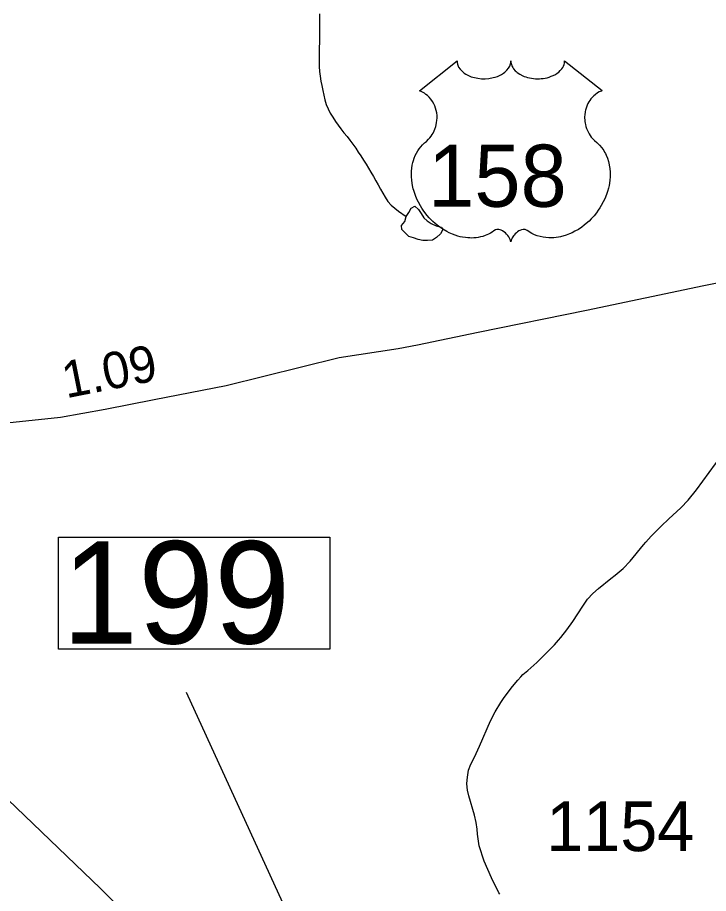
# Model space of a CAD drawing. Extents: x 1950930 to 2061844, y 904556 to 1017002.
# Drawn here: x 1994075 to 1996439, y 958343 to 961340 of the extents above; entities that cross this region are included whole.
import ezdxf

# ---------------------------------------------------------------- set-up
doc = ezdxf.new("R2010")
doc.units = 0
for name, color, linetype in [('Exist Hydrographic Misc Water Feature', 7, 'Continuous'), ('Exist Road Primary Interstate Shield CELL', 7, 'Continuous'), ('Exist Road Primary US Attributed', 7, 'Continuous'), ('Exist Road Primary US Mileage Hundredths English Label', 7, 'Continuous'), ('Exist Road Primary US Shield CELL', 7, 'Continuous'), ('Exist Road Primary US Shield Number Label', 7, 'Continuous'), ('Exist Road Secondary Structure Standard Bridge Number Label', 7, 'Continuous'), ('Exist Road Secondary Type 51 Number Label', 7, 'Continuous'), ('Prop Road Primary NC Projected', 7, 'Continuous')]:
    doc.layers.add(name, color=color, linetype=linetype)

msp = doc.modelspace()

# ---------------------------------------------------------------- linework, layer by layer
at = {"layer": 'Exist Hydrographic Misc Water Feature'}
for p, q in [((1995625.7, 958785.8), (1995632.3, 958798.4)), ((1995724.6, 958340.5), (1995721.9, 958345.8))]:
    msp.add_line(p, q, dxfattribs=at)
for points in [[(1995108.2, 961352.1), (1995108, 961335.7), (1995108.2, 961319.3), (1995108.4, 961302.9), (1995108.2, 961286.5), (1995108.2, 961270.1), (1995107.8, 961253.7), (1995107.4, 961237.3), (1995107.1, 961220.9), (1995107.4, 961204.5), (1995107.4, 961188.1), (1995107.6, 961171.6), (1995108.6, 961155.3), (1995110.6, 961138.8), (1995113.3, 961122.3), (1995116.2, 961106.7), (1995119.5, 961090.2), (1995122.9, 961073.7), (1995126.8, 961058), (1995131.5, 961042.3), (1995137.5, 961027.4), (1995144.7, 961012.6), (1995153.3, 960998.4), (1995162.5, 960984.3), (1995171.9, 960970.9), (1995181.6, 960958.4), (1995192, 960945.1), (1995202.3, 960932.6), (1995212.5, 960920.1), (1995222.4, 960906.8), (1995232, 960893.3), (1995241, 960879.3), (1995250.1, 960866), (1995258.7, 960851.8), (1995267.5, 960837.7), (1995276.1, 960824.3), (1995284.3, 960810.3), (1995292.5, 960795.3), (1995300.7, 960781.3), (1995308.5, 960767.1), (1995316.7, 960753), (1995324.9, 960738.8), (1995333.3, 960724.8), (1995342.3, 960710.6), (1995353, 960698), (1995365.5, 960688), (1995378.6, 960677.8), (1995404.7, 960658.5)], [(1995404.7, 960658.5), (1995413.3, 960673.1), (1995422.1, 960687.7), (1995434.2, 960693.9), (1995447.1, 960683), (1995455.7, 960668.9), (1995465.2, 960654.8), (1995477.1, 960643.8), (1995490.8, 960634.5), (1995506.8, 960627.6), (1995525.5, 960622.4), (1995530.6, 960614), (1995522.2, 960600.2), (1995508.4, 960586.6), (1995494.7, 960577.8), (1995477.7, 960576.5), (1995461.3, 960576.8), (1995445.3, 960580.5), (1995429.7, 960585.8), (1995414.3, 960590.2), (1995402.8, 960601.9), (1995390.3, 960614.5), (1995388.9, 960628.4), (1995400, 960642.1), (1995404.7, 960658.5)], [(1996397.7, 959723.4), (1996462.7, 959812.5), (1996488, 959845.2)], [(1996397.7, 959723.4), (1996462.7, 959812.5), (1996488, 959845.2)], [(1996302.8, 959624.2), (1996344.6, 959662.8), (1996369.7, 959689), (1996397.7, 959723.4)], [(1996302.8, 959624.2), (1996344.6, 959662.8), (1996369.7, 959689), (1996397.7, 959723.4)], [(1996224.3, 959544.6), (1996242.5, 959565.1), (1996276.6, 959599.8), (1996302.8, 959624.2)], [(1996224.3, 959544.6), (1996242.5, 959565.1), (1996276.6, 959599.8), (1996302.8, 959624.2)], [(1996146.6, 959455.2), (1996170.5, 959480.2), (1996216.7, 959536), (1996224.3, 959544.6)], [(1996146.6, 959455.2), (1996170.5, 959480.2), (1996216.7, 959536), (1996224.3, 959544.6)], [(1996105.3, 959420.3), (1996119.7, 959432), (1996146.6, 959455.2)], [(1996105.3, 959420.3), (1996119.7, 959432), (1996146.6, 959455.2)], [(1996042.8, 959369.3), (1996062.7, 959386.4), (1996105.3, 959420.3)], [(1996042.8, 959369.3), (1996062.7, 959386.4), (1996105.3, 959420.3)], [(1996008.6, 959326), (1996024.8, 959349.4), (1996042.8, 959369.3)], [(1996008.6, 959326), (1996024.8, 959349.4), (1996042.8, 959369.3)], [(1995954.6, 959244.8), (1995974.7, 959273.4), (1996008.6, 959326)], [(1995926.1, 959210.2), (1995933.7, 959218.8), (1995954.6, 959244.8)], [(1995926.1, 959210.2), (1995933.7, 959218.8), (1995954.6, 959244.8)], [(1995897, 959178.4), (1995911.8, 959193.7), (1995926.1, 959210.2)], [(1995897, 959178.4), (1995911.8, 959193.7), (1995926.1, 959210.2)], [(1995820.5, 959106.5), (1995851.5, 959133.8), (1995888.6, 959169.5), (1995897, 959178.4)], [(1995820.5, 959106.5), (1995851.5, 959133.8), (1995888.6, 959169.5), (1995897, 959178.4)], [(1995796.5, 959084), (1995803.9, 959092), (1995820.5, 959106.5)], [(1995796.5, 959084), (1995803.9, 959092), (1995820.5, 959106.5)], [(1995738.1, 959009.7), (1995750.6, 959027.8), (1995768.4, 959051), (1995786.7, 959073), (1995796.5, 959084)], [(1995738.1, 959009.7), (1995750.6, 959027.8), (1995768.4, 959051), (1995786.7, 959073), (1995796.5, 959084)], [(1995655.7, 958847.5), (1995693.6, 958934.1), (1995709.6, 958965), (1995728.7, 958996.1), (1995738.1, 959009.7)], [(1995655.7, 958847.5), (1995693.6, 958934.1), (1995709.6, 958965), (1995728.7, 958996.1), (1995738.1, 959009.7)], [(1995632.3, 958798.4), (1995644.6, 958822.3), (1995655.7, 958847.5)], [(1995632.3, 958798.4), (1995644.6, 958822.3), (1995655.7, 958847.5)], [(1995613.8, 958731.1), (1995614.4, 958741.2), (1995618.5, 958764.9), (1995625.7, 958785.8)], [(1995613.8, 958731.1), (1995614.4, 958741.2), (1995618.5, 958764.9), (1995625.7, 958785.8)], [(1995721.9, 958345.8), (1995696.9, 958396.3), (1995671.7, 958453.9), (1995654.8, 958506.2), (1995648.7, 958546.4), (1995647.7, 958563.4), (1995644.6, 958586.1), (1995638.8, 958611.3), (1995618.8, 958676.9), (1995614.7, 958696.9), (1995612.8, 958717.9), (1995613.8, 958731.1)], [(1995721.9, 958345.8), (1995696.9, 958396.3), (1995671.7, 958453.9), (1995654.8, 958506.2), (1995648.7, 958546.4), (1995647.7, 958563.4), (1995644.6, 958586.1), (1995638.8, 958611.3), (1995618.8, 958676.9), (1995614.7, 958696.9), (1995612.8, 958717.9), (1995613.8, 958731.1)]]:
    msp.add_lwpolyline(points, dxfattribs=at)
at = {"layer": 'Exist Road Primary US Attributed'}
msp.add_lwpolyline([(1991622.6, 959967.3), (1991805.5, 959966.6), (1992059.4, 959965.8), (1992228, 959963.1), (1992544.3, 959963.9), (1993046.7, 959955.4), (1993430.9, 959955.4), (1993605.3, 959952.3), (1993856.1, 959951.5), (1994038.2, 959953.1), (1994221.9, 959973.1), (1994374.6, 959999.4), (1994542.1, 960032.6), (1994789, 960080.5), (1995175.2, 960176.6), (1995377.7, 960207.9), (1995443.3, 960220.3), (1995650.9, 960263.5), (1996021.3, 960338.4), (1996423.4, 960423.2), (1996577.6, 960453.4)], dxfattribs=at)
at = {"layer": 'Exist Road Primary US Shield CELL'}
msp.add_lwpolyline([(1995578.7, 961191.5), (1995579.1, 961186.2), (1995580.4, 961179.9), (1995581.4, 961176.6), (1995584.3, 961170.4), (1995589.2, 961163), (1995596, 961155.8), (1995603.6, 961149.5), (1995608.8, 961146.2), (1995617.6, 961141.5), (1995627.5, 961137.3), (1995638.6, 961134.1), (1995649.9, 961131.8), (1995662.3, 961130.4), (1995674.5, 961130.2), (1995687.8, 961131.2), (1995702.3, 961134), (1995709.1, 961135.8), (1995716.6, 961138.3), (1995723.6, 961141.2), (1995731.3, 961145.3), (1995737.4, 961149.3), (1995742.3, 961152.8), (1995749.1, 961159.3), (1995754.5, 961166.1), (1995756.8, 961169.9), (1995758.8, 961173.5), (1995761.5, 961181.3), (1995762.2, 961184.7), (1995762.8, 961191.8), (1995763.2, 961185.8), (1995763.8, 961182.1), (1995764.8, 961178.5), (1995766.3, 961174.6), (1995769.1, 961169.1), (1995772.1, 961164.6), (1995777.8, 961157.8), (1995781.4, 961154.5), (1995784.7, 961151.8), (1995793.4, 961145.8), (1995803.6, 961140.6), (1995808.6, 961138.4), (1995813.8, 961136.6), (1995820.3, 961134.6), (1995827.1, 961133), (1995833.8, 961131.9), (1995840.6, 961130.9), (1995847.6, 961130.4), (1995853.3, 961130.2), (1995860.3, 961130.3), (1995866.7, 961130.7), (1995873.3, 961131.4), (1995880.6, 961132.6), (1995886.5, 961133.9), (1995894.2, 961136), (1995901.2, 961138.5), (1995907.4, 961141.2), (1995915.3, 961145.3), (1995921.8, 961149.4), (1995926.5, 961153.2), (1995932.1, 961158.3), (1995937.4, 961164.5), (1995940.6, 961169), (1995942.8, 961173.6), (1995944.8, 961178.5), (1995946.1, 961183.6), (1995946.7, 961188.1), (1995946.8, 961191.9), (1996075.4, 961089.5), (1996072.4, 961088.3), (1996065.4, 961084.9), (1996059.8, 961081.7), (1996051, 961075.4), (1996047.2, 961072), (1996043.4, 961068.4), (1996039.9, 961064.6), (1996036.8, 961061.1), (1996033.1, 961055.9), (1996029.8, 961050.7), (1996026.5, 961045), (1996024.1, 961040.1), (1996020.1, 961029.8), (1996018.2, 961023.2), (1996017, 961017.7), (1996015.5, 961006.2), (1996015.1, 961000.7), (1996015.1, 960995.3), (1996015.4, 960989.6), (1996016, 960984.2), (1996017, 960978.5), (1996017.9, 960973.4), (1996019.5, 960967.3), (1996021.7, 960960.2), (1996024.5, 960953.2), (1996030.4, 960942.1), (1996038, 960930.7), (1996043.4, 960924.3), (1996048.7, 960918.8), (1996056.6, 960912.1), (1996060.9, 960908.3), (1996065.9, 960903.4), (1996073.9, 960894), (1996077.2, 960889.6), (1996080.5, 960884.7), (1996083.5, 960879.6), (1996086.6, 960874.1), (1996089, 960869.3), (1996093.5, 960858.3), (1996096.8, 960847.6), (1996098.3, 960842), (1996100.7, 960829.4), (1996101.6, 960823.1), (1996102.6, 960810.8), (1996102.7, 960795.9), (1996101.5, 960781.8), (1996098.9, 960765.3), (1996096.7, 960755.4), (1996093.3, 960744), (1996090, 960734), (1996084.1, 960719.3), (1996078.9, 960708.7), (1996072.2, 960696.2), (1996067.5, 960688.7), (1996062.1, 960680.7), (1996055.4, 960671.4), (1996047.5, 960661.5), (1996038, 960651.1), (1996030.3, 960643.4), (1996020.3, 960634.5), (1996014.2, 960629.5), (1996005.6, 960622.9), (1995993.7, 960615), (1995982, 960608.3), (1995972.1, 960603.2), (1995963.3, 960599.4), (1995951.9, 960595), (1995932.9, 960589.8), (1995926, 960588.3), (1995917.8, 960587.1), (1995910.1, 960586.4), (1995902.7, 960585.9), (1995892.6, 960585.9), (1995882.7, 960586.7), (1995873.3, 960588), (1995863.5, 960590.1), (1995853.2, 960593.1), (1995843.9, 960596.8), (1995834.5, 960601.4), (1995818.6, 960611.4), (1995814, 960613.9), (1995811.4, 960614.6), (1995805.3, 960614.9), (1995799.5, 960613.6), (1995793.6, 960611.3), (1995790, 960609.4), (1995785.2, 960606.3), (1995781.6, 960603.4), (1995777.2, 960599.2), (1995774.1, 960595.7), (1995771.8, 960593), (1995767.4, 960585.9), (1995765.8, 960582.6), (1995764.1, 960578.2), (1995762.6, 960571.9), (1995760.6, 960579.9), (1995758.2, 960585.2), (1995755.5, 960589.8), (1995752.7, 960593.8), (1995748.2, 960599), (1995744.2, 960602.9), (1995739.3, 960606.8), (1995734.1, 960609.9), (1995730, 960612.1), (1995726.2, 960613.5), (1995721.6, 960614.6), (1995717.8, 960614.9), (1995714.6, 960614.9), (1995710.4, 960613.9), (1995704.5, 960609.7), (1995699, 960605.9), (1995693, 960602.2), (1995685.9, 960598.4), (1995680.7, 960595.9), (1995674.4, 960593.5), (1995667.1, 960591.1), (1995659.2, 960589), (1995651.1, 960587.4), (1995644, 960586.3), (1995636.3, 960585.6), (1995629.4, 960585.4), (1995622.2, 960585.5), (1995615.4, 960586), (1995607.6, 960586.7), (1995597.9, 960588.1), (1995589.8, 960589.9), (1995581.3, 960592.2), (1995572.6, 960595), (1995563.2, 960598.5), (1995551.5, 960603.6), (1995543.4, 960607.8), (1995530.6, 960615.2), (1995515.6, 960625.6), (1995504.2, 960634.8), (1995495.9, 960642.3), (1995483.7, 960654.8), (1995476.5, 960662.9), (1995465.2, 960677.5), (1995458, 960688), (1995453.3, 960695.8), (1995446.5, 960708.3), (1995442.7, 960716.1), (1995437.9, 960727.5), (1995434, 960737.9), (1995430.8, 960747.8), (1995429.1, 960754.1), (1995426.7, 960765.1), (1995425.2, 960772.9), (1995423.8, 960783.6), (1995423, 960795), (1995422.8, 960805.4), (1995423.1, 960814), (1995424.1, 960824.1), (1995425.8, 960834.8), (1995427.8, 960844), (1995429.7, 960850.7), (1995432.4, 960858.7), (1995436, 960867.6), (1995440.3, 960876.1), (1995444.4, 960883.2), (1995449.4, 960890.8), (1995454.5, 960897.2), (1995461, 960904.4), (1995467.9, 960910.9), (1995474.1, 960916), (1995481.6, 960923.3), (1995485.4, 960927.7), (1995490.1, 960933.9), (1995493.8, 960939.6), (1995496.8, 960944.6), (1995500.7, 960952.2), (1995503.1, 960957.8), (1995506, 960966.5), (1995507.5, 960972.5), (1995509, 960980.4), (1995510, 960987.7), (1995510.4, 960996.9), (1995510.2, 961004.5), (1995509.2, 961013.4), (1995507.5, 961021.9), (1995505.5, 961029.4), (1995502.3, 961037.9), (1995499.4, 961044.1), (1995494.4, 961052.5), (1995489, 961060.4), (1995483.3, 961066.8), (1995477.6, 961072.5), (1995472.2, 961076.7), (1995467, 961080.4), (1995460.4, 961084.4), (1995454.1, 961087.5), (1995450.2, 961089.1)], close=True, dxfattribs=at)
at = {"layer": 'Exist Road Secondary Structure Standard Bridge Number Label'}
msp.add_lwpolyline([(1994214.8, 959562.6), (1995143.8, 959562.6), (1995143.8, 959178.5), (1994214.8, 959178.5)], close=True, dxfattribs=at)
msp.add_lwpolyline([(1996764.5, 957093.3), (1995089.3, 958079.2), (1994653.1, 959030.3)], dxfattribs=at)
at = {"layer": 'Prop Road Primary NC Projected'}
msp.add_lwpolyline([(1991892.5, 959975.9), (1992556, 959745.1), (1993118.4, 959398.7), (1993637.7, 959052.4), (1994358.8, 958359.8), (1995267.4, 957450.8), (1996464.5, 956397.4), (1997113.5, 955878), (1997935.6, 955358.5), (1998700, 955069.9), (1999377.8, 954896.8), (1999969.1, 954738.1), (2002273.7, 954377.2), (2004312.5, 954167.5), (2005551, 954186.6), (2006258.5, 953742.2)], dxfattribs=at)

# ---------------------------------------------------------------- texts
at = {"layer": 'Exist Road Primary Interstate Shield CELL'}
msp.add_text('PROPOSED/UNDER CONSTRUCTION', height=175, rotation=317.2188, dxfattribs=at).set_placement((1992613.9, 959326.1))
at = {"layer": 'Exist Road Primary US Mileage Hundredths English Label'}
msp.add_text('1.09', height=125, rotation=11.2178, dxfattribs=at).set_placement((1994241.3, 960036.7))
at = {"layer": 'Exist Road Primary US Shield Number Label'}
msp.add_text('158', height=212.5, dxfattribs=at).set_placement((1995479.9, 960692.2))
at = {"layer": 'Exist Road Secondary Structure Standard Bridge Number Label'}
msp.add_text('199', height=350, dxfattribs=at).set_placement((1994227.3, 959198.2))
at = {"layer": 'Exist Road Secondary Type 51 Number Label'}
msp.add_text('1154', height=170, dxfattribs=at).set_placement((1995884.4, 958488))

doc.saveas('drawing.dxf')
